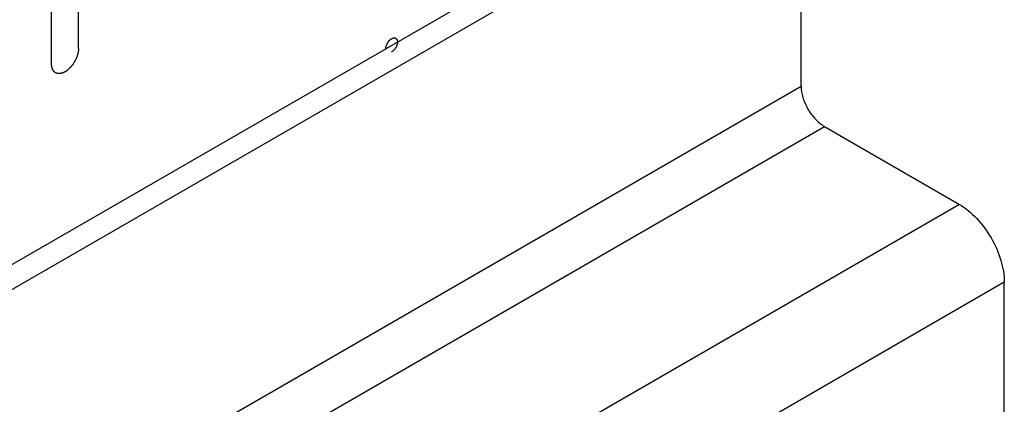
# Model space of a CAD drawing. Header units: inches. Extents: x 6 to 353, y 6 to 228.
# Tile 331 of 372: x 329.342 to 331.277, y 204.554 to 205.31. Entities that reach past the tile are written whole.
import ezdxf

# ---------------------------------------------------------------- set-up
doc = ezdxf.new("R2010")
doc.units = ezdxf.units.IN
doc.header["$LTSCALE"] = 19.946667
doc.header["$MEASUREMENT"] = 0
doc.layers.get('0').update_dxf_attribs({"linetype": 'CONTINUOUS'})

msp = doc.modelspace()

# ---------------------------------------------------------------- linework, layer by layer
at = {"color": 7, "linetype": 'Continuous'}
for p, q in [((329.4571, 205.2531), (329.4571, 206.2125)), ((329.4041, 205.2225), (329.4041, 206.1819)), ((325.2832, 202.4943), (330.7465, 205.6485)), ((325.3256, 202.4698), (330.7889, 205.624)), ((330.8773, 205.1794), (330.8773, 205.573)), ((329.3719, 204.3103), (330.8773, 205.1794)), ((329.4179, 204.2307), (330.9233, 205.0998)), ((330.9233, 205.0998), (331.1885, 204.9467)), ((331.1885, 204.9467), (326.1119, 202.0158)), ((331.2768, 204.7936), (326.2887, 201.9138)), ((331.2768, 204.0792), (331.2768, 204.7936))]:
    msp.add_line(p, q, dxfattribs=at)
for points, knots in [([(330.0613, 205.2529), (330.0614, 205.2534), (330.0614, 205.254), (330.0615, 205.2549), (330.0615, 205.2556), (330.0617, 205.2563), (330.0619, 205.257), (330.062, 205.2577), (330.0622, 205.2584), (330.0624, 205.2591), (330.0627, 205.2598), (330.063, 205.2605), (330.0632, 205.2613), (330.0636, 205.262), (330.0639, 205.2627), (330.0643, 205.2634), (330.0646, 205.2641), (330.0651, 205.2647), (330.0655, 205.2654), (330.0659, 205.266), (330.0663, 205.2667), (330.0668, 205.2673), (330.0673, 205.2679), (330.0678, 205.2684), (330.0683, 205.269), (330.0688, 205.2695), (330.0693, 205.27), (330.0699, 205.2705), (330.0704, 205.271), (330.071, 205.2714), (330.0717, 205.2719), (330.0723, 205.2723), (330.0726, 205.2725)], [0, 0, 0, 0, 0.0625, 0.09375, 0.125, 0.15625, 0.1875, 0.21875, 0.25, 0.28125, 0.3125, 0.34375, 0.375, 0.40625, 0.4375, 0.46875, 0.5, 0.53125, 0.5625, 0.59375, 0.625, 0.65625, 0.6875, 0.71875, 0.75, 0.78125, 0.8125, 0.84375, 0.875, 0.90625, 0.9375, 1, 1, 1, 1]), ([(330.0726, 205.2725), (330.073, 205.2727), (330.0736, 205.273), (330.0743, 205.2733), (330.0748, 205.2736), (330.0754, 205.2737), (330.0759, 205.2738), (330.0763, 205.2739), (330.0767, 205.274), (330.077, 205.2741), (330.0772, 205.274), (330.0775, 205.274), (330.0779, 205.274), (330.0783, 205.274), (330.0787, 205.274), (330.0789, 205.274), (330.0791, 205.2739), (330.0794, 205.2738), (330.0798, 205.2736), (330.0801, 205.2735), (330.0804, 205.2734), (330.0807, 205.2733), (330.0808, 205.2732), (330.0811, 205.273), (330.0813, 205.2727), (330.0816, 205.2725), (330.0819, 205.2723), (330.0821, 205.2722), (330.0822, 205.2719), (330.0823, 205.2717), (330.0826, 205.2713), (330.0828, 205.271), (330.083, 205.2707), (330.0831, 205.2705), (330.0832, 205.2703), (330.0833, 205.2699), (330.0834, 205.2695), (330.0835, 205.2691), (330.0836, 205.2687), (330.0837, 205.2685), (330.0838, 205.2681), (330.0838, 205.2677), (330.0839, 205.267), (330.0839, 205.2664), (330.084, 205.266)], [0, 0, 0, 0, 0.0625, 0.09375, 0.125, 0.15625, 0.1875, 0.21875, 0.234375, 0.25, 0.265625, 0.28125, 0.3125, 0.34375, 0.359375, 0.375, 0.390625, 0.40625, 0.4375, 0.46875, 0.484375, 0.5, 0.515625, 0.53125, 0.5625, 0.59375, 0.609375, 0.625, 0.640625, 0.65625, 0.6875, 0.71875, 0.734375, 0.75, 0.765625, 0.78125, 0.8125, 0.84375, 0.859375, 0.875, 0.890625, 0.90625, 0.9375, 1, 1, 1, 1]), ([(330.084, 205.266), (330.0839, 205.2656), (330.0839, 205.2649), (330.0838, 205.264), (330.0838, 205.2633), (330.0836, 205.2626), (330.0834, 205.2619), (330.0833, 205.2612), (330.0831, 205.2605), (330.0828, 205.2598), (330.0826, 205.2591), (330.0823, 205.2584), (330.0821, 205.2577), (330.0817, 205.257), (330.0814, 205.2563), (330.081, 205.2556), (330.0807, 205.2548), (330.0802, 205.2542), (330.0798, 205.2535), (330.0794, 205.2529), (330.079, 205.2522), (330.0784, 205.2517), (330.078, 205.2511), (330.0775, 205.2505), (330.077, 205.2499), (330.0765, 205.2494), (330.0759, 205.2489), (330.0754, 205.2484), (330.0749, 205.2479), (330.0743, 205.2476), (330.0736, 205.247), (330.073, 205.2467), (330.0726, 205.2464)], [0, 0, 0, 0, 0.0625, 0.09375, 0.125, 0.15625, 0.1875, 0.21875, 0.25, 0.28125, 0.3125, 0.34375, 0.375, 0.40625, 0.4375, 0.46875, 0.5, 0.53125, 0.5625, 0.59375, 0.625, 0.65625, 0.6875, 0.71875, 0.75, 0.78125, 0.8125, 0.84375, 0.875, 0.90625, 0.9375, 1, 1, 1, 1]), ([(329.4571, 205.2531), (329.457, 205.2521), (329.4569, 205.2505), (329.4568, 205.2487), (329.4567, 205.2477), (329.4566, 205.2469), (329.4564, 205.2461), (329.4562, 205.245), (329.4559, 205.2436), (329.4555, 205.2422), (329.4553, 205.2411), (329.4551, 205.2403), (329.4548, 205.2395), (329.4544, 205.2384), (329.4539, 205.237), (329.4534, 205.2356), (329.453, 205.2345), (329.4527, 205.2336), (329.4523, 205.2328), (329.4517, 205.2317), (329.451, 205.2303), (329.4503, 205.2289), (329.4498, 205.2278), (329.4494, 205.227), (329.4488, 205.2262), (329.4482, 205.2252), (329.4473, 205.224), (329.4465, 205.2227), (329.4458, 205.2217), (329.4454, 205.2209), (329.4448, 205.2202), (329.444, 205.2193), (329.4431, 205.2182), (329.4421, 205.217), (329.4413, 205.2161), (329.4408, 205.2154), (329.4402, 205.2149), (329.4393, 205.2141), (329.4383, 205.2131), (329.4373, 205.2122), (329.4364, 205.2114), (329.4358, 205.2108), (329.4352, 205.2104), (329.4343, 205.2098), (329.4332, 205.209), (329.4321, 205.2083), (329.4314, 205.2077), (329.4309, 205.2074), (329.4306, 205.2072), (329.4303, 205.2071), (329.4298, 205.2069), (329.4291, 205.2065), (329.428, 205.206), (329.4269, 205.2055), (329.4262, 205.2052), (329.4258, 205.205), (329.4254, 205.2048), (329.4251, 205.2048), (329.4247, 205.2047), (329.424, 205.2045), (329.423, 205.2043), (329.4219, 205.204), (329.4212, 205.2039), (329.4208, 205.2038), (329.4205, 205.2037), (329.4202, 205.2037), (329.4198, 205.2037), (329.4192, 205.2037), (329.4182, 205.2038), (329.4173, 205.2038), (329.4166, 205.2038), (329.4162, 205.2039), (329.4159, 205.2038), (329.4157, 205.204), (329.4153, 205.2041), (329.4147, 205.2043), (329.4139, 205.2046), (329.413, 205.2049), (329.4124, 205.2051), (329.4121, 205.2053), (329.4118, 205.2053), (329.4116, 205.2055), (329.4114, 205.2057), (329.4109, 205.2062), (329.4102, 205.2067), (329.4095, 205.2073), (329.409, 205.2077), (329.4088, 205.2079), (329.4085, 205.2081), (329.4084, 205.2083), (329.4082, 205.2086), (329.4078, 205.2092), (329.4073, 205.21), (329.4068, 205.2108), (329.4065, 205.2114), (329.4063, 205.2117), (329.4061, 205.2119), (329.406, 205.2122), (329.4059, 205.2126), (329.4057, 205.2133), (329.4054, 205.2144), (329.405, 205.2154), (329.4048, 205.2161), (329.4047, 205.2165), (329.4046, 205.2168), (329.4046, 205.2171), (329.4045, 205.2176), (329.4044, 205.2185), (329.4043, 205.2196), (329.4042, 205.2211), (329.4041, 205.222), (329.4041, 205.2225)], [0, 0, 0, 0, 0.03125, 0.046875, 0.054688, 0.0625, 0.070312, 0.078125, 0.09375, 0.109375, 0.117188, 0.125, 0.132812, 0.140625, 0.15625, 0.171875, 0.179688, 0.1875, 0.195312, 0.203125, 0.21875, 0.234375, 0.242188, 0.25, 0.257812, 0.265625, 0.28125, 0.296875, 0.304688, 0.3125, 0.320312, 0.328125, 0.34375, 0.359375, 0.367188, 0.375, 0.382812, 0.390625, 0.40625, 0.421875, 0.429688, 0.4375, 0.445312, 0.453125, 0.46875, 0.484375, 0.492188, 0.496094, 0.5, 0.503906, 0.507812, 0.515625, 0.53125, 0.546875, 0.554688, 0.558594, 0.5625, 0.566406, 0.570312, 0.578125, 0.59375, 0.609375, 0.617188, 0.621094, 0.625, 0.628906, 0.632812, 0.640625, 0.65625, 0.671875, 0.679688, 0.683594, 0.6875, 0.691406, 0.695312, 0.703125, 0.71875, 0.734375, 0.742188, 0.746094, 0.75, 0.753906, 0.757812, 0.765625, 0.78125, 0.796875, 0.804688, 0.808594, 0.8125, 0.816406, 0.820312, 0.828125, 0.84375, 0.859375, 0.867188, 0.871094, 0.875, 0.878906, 0.882812, 0.890625, 0.90625, 0.921875, 0.929688, 0.933594, 0.9375, 0.941406, 0.945312, 0.953125, 0.96875, 0.984375, 1, 1, 1, 1]), ([(330.8773, 205.1794), (330.8773, 205.1719), (330.8802, 205.156), (330.89, 205.1337), (330.9044, 205.114), (330.9168, 205.1036), (330.9233, 205.0998)], [0, 0, 0, 0, 0.237224, 0.500001, 0.762778, 1, 1, 1, 1]), ([(331.1885, 204.9467), (331.201, 204.9395), (331.2248, 204.9195), (331.2525, 204.8816), (331.2714, 204.8387), (331.2768, 204.8081), (331.2768, 204.7936)], [0, 0, 0, 0, 0.237247, 0.499999, 0.762752, 1, 1, 1, 1])]:
    msp.add_open_spline(points, degree=3, knots=knots, dxfattribs=at)

doc.saveas('drawing.dxf')
